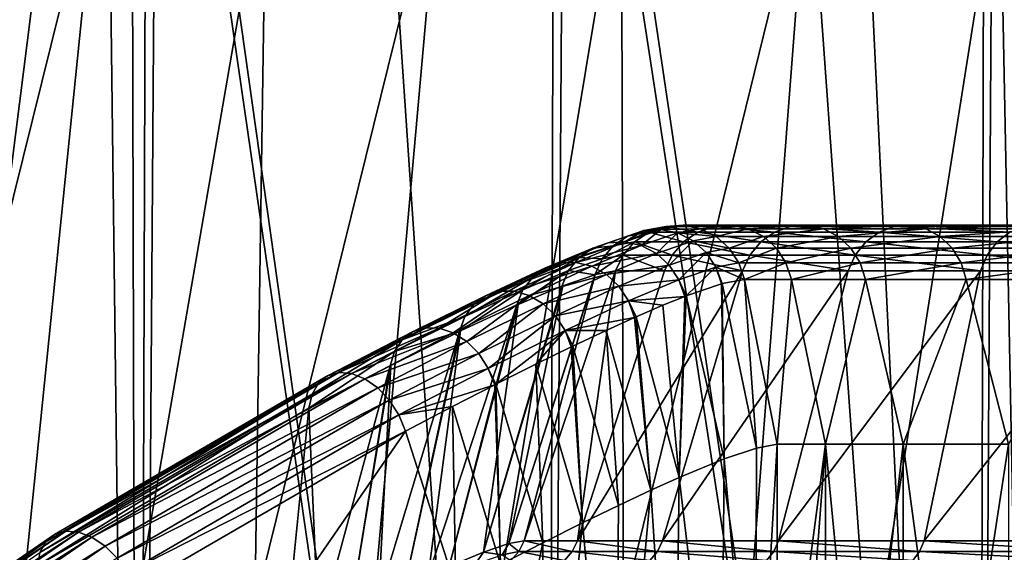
# Model space of a CAD drawing. Header units: metres. Extents: x -24 to 24, y -69 to 184.
# Tile 681 of 896: x -14.78 to -10.4, y 155.1 to 157.47. Entities that reach past the tile are written whole.
import ezdxf

# ---------------------------------------------------------------- set-up
doc = ezdxf.new("R2010")
doc.units = ezdxf.units.M
for name, color, linetype in [('4035', 7, 'CONTINUOUS'), ('4050', 7, 'CONTINUOUS'), ('618', 7, 'CONTINUOUS'), ('624', 7, 'CONTINUOUS'), ('707', 7, 'CONTINUOUS'), ('708', 7, 'CONTINUOUS'), ('709', 7, 'CONTINUOUS'), ('710', 7, 'CONTINUOUS'), ('711', 7, 'CONTINUOUS'), ('712', 7, 'CONTINUOUS'), ('713', 7, 'CONTINUOUS'), ('714', 7, 'CONTINUOUS'), ('715', 7, 'CONTINUOUS'), ('731', 7, 'CONTINUOUS'), ('732', 7, 'CONTINUOUS')]:
    doc.layers.add(name, color=color, linetype=linetype)

msp = doc.modelspace()

# ---------------------------------------------------------------- linework, layer by layer
at = {"layer": '4035'}
for points in [[(-10.446351, 160.247454, 21.884612), (-8.520839, 147.8, 22.703696), (-9.460425, 160.284832, 22.328521)], [(-11.118864, 160.219859, 21.550716), (-10.521681, 147.8, 21.848495), (-10.446351, 160.247454, 21.884612)], [(-10.521681, 147.8, 21.848495), (-8.520839, 147.8, 22.703696), (-10.446351, 160.247454, 21.884612)], [(-12.355109, 160.164807, 20.866571), (-10.521681, 147.8, 21.848495), (-11.411944, 160.207307, 21.396963)], [(-11.411944, 160.207307, 21.396963), (-10.521681, 147.8, 21.848495), (-11.118864, 160.219859, 21.550716)], [(-13.273612, 160.120414, 20.294672), (-12.437807, 147.8, 20.817383), (-12.355109, 160.164807, 20.866571)], [(-12.437807, 147.8, 20.817383), (-10.521681, 147.8, 21.848495), (-12.355109, 160.164807, 20.866571)], [(-14.166583, 160.074753, 19.681728), (-12.437807, 147.8, 20.817383), (-13.273612, 160.120414, 20.294672)], [(-16.091486, 160.06449, 18.141846), (-15.955014, 147.8, 18.261983), (-14.405901, 160.064489, 19.507242)], [(-14.253792, 147.8, -19.618662), (-15.955014, 147.8, -18.261983), (-15.914405, 160.06449, -18.297382)], [(-15.955014, 147.8, 18.261983), (-14.253792, 147.8, 19.618662), (-14.405901, 160.064489, 19.507242)], [(-14.21563, 160.06449, -19.646332), (-14.253792, 147.8, -19.618662), (-15.914405, 160.06449, -18.297382)], [(-14.405901, 160.064489, 19.507242), (-14.253792, 147.8, 19.618662), (-14.2852, 160.067073, 19.595805)], [(-14.2852, 160.067073, 19.595805), (-14.253792, 147.8, 19.618662), (-14.166583, 160.074753, 19.681728)], [(-14.253792, 147.8, 19.618662), (-12.437807, 147.8, 20.817383), (-14.166583, 160.074753, 19.681728)], [(-12.437807, 147.8, -20.817383), (-14.253792, 147.8, -19.618662), (-14.21563, 160.06449, -19.646332)], [(-12.403106, 160.06449, -20.838077), (-12.437807, 147.8, -20.817383), (-14.21563, 160.06449, -19.646332)], [(-10.521681, 147.8, -21.848495), (-12.437807, 147.8, -20.817383), (-12.403106, 160.06449, -20.838077)], [(-10.491335, 160.06449, -21.863083), (-10.521681, 147.8, -21.848495), (-12.403106, 160.06449, -20.838077)], [(-8.520839, 147.8, -22.703696), (-10.521681, 147.8, -21.848495), (-10.491335, 160.06449, -21.863083)], [(-8.495616, 160.06449, -22.713146), (-8.520839, 147.8, -22.703696), (-10.491335, 160.06449, -21.863083)]]:
    msp.add_3dface(points, dxfattribs=at)
at = {"layer": '4050'}
for points in [[(-17.021819, 147.74019, 16.274525), (-14.431558, 158.202198, 15.830665), (-15.494457, 147.74019, 17.734833)], [(-15.147274, 158.202198, 15.147274), (-14.431558, 158.202198, 15.830665), (-17.021819, 147.74019, 16.274525)], [(-13.842343, 147.74019, -19.05235), (-13.685044, 158.202198, -16.480273), (-15.494457, 147.74019, -17.734833)], [(-13.685044, 158.202198, -16.480273), (-14.431558, 158.202198, -15.830665), (-15.494457, 147.74019, -17.734833)], [(-14.431558, 158.202198, -15.830665), (-15.147274, 158.202198, -15.147274), (-15.494457, 147.74019, -17.734833)], [(-14.431558, 158.202198, 15.830665), (-13.685044, 158.202198, 16.480273), (-15.494457, 147.74019, 17.734833)], [(-15.494457, 147.74019, 17.734833), (-12.909326, 158.202198, 17.09471), (-13.842343, 147.74019, 19.05235)], [(-13.685044, 158.202198, 16.480273), (-12.909326, 158.202198, 17.09471), (-15.494457, 147.74019, 17.734833)], [(-12.078778, 147.74019, -20.216469), (-12.106059, 158.202198, -17.672667), (-13.842343, 147.74019, -19.05235)], [(-12.106059, 158.202198, -17.672667), (-12.909326, 158.202198, -17.09471), (-13.842343, 147.74019, -19.05235)], [(-12.909326, 158.202198, -17.09471), (-13.685044, 158.202198, -16.480273), (-13.842343, 147.74019, -19.05235)], [(-12.909326, 158.202198, 17.09471), (-12.106059, 158.202198, 17.672667), (-13.842343, 147.74019, 19.05235)], [(-13.842343, 147.74019, 19.05235), (-11.276956, 158.202198, 18.21291), (-12.078778, 147.74019, 20.216469)], [(-12.106059, 158.202198, 17.672667), (-11.276956, 158.202198, 18.21291), (-13.842343, 147.74019, 19.05235)], [(-11.276956, 158.202198, -18.21291), (-12.106059, 158.202198, -17.672667), (-12.078778, 147.74019, -20.216469)], [(-10.217962, 147.74019, -21.217817), (-10.423788, 158.202198, -18.714285), (-12.078778, 147.74019, -20.216469)], [(-10.423788, 158.202198, -18.714285), (-11.276956, 158.202198, -18.21291), (-12.078778, 147.74019, -20.216469)], [(-11.276956, 158.202198, 18.21291), (-10.423788, 158.202198, 18.714285), (-12.078778, 147.74019, 20.216469)], [(-12.078778, 147.74019, 20.216469), (-9.548375, 158.202198, 19.175723), (-10.217962, 147.74019, 21.217817)], [(-10.423788, 158.202198, 18.714285), (-9.548375, 158.202198, 19.175723), (-12.078778, 147.74019, 20.216469)], [(-9.548375, 158.202198, -19.175723), (-10.423788, 158.202198, -18.714285), (-10.217962, 147.74019, -21.217817)]]:
    msp.add_3dface(points, dxfattribs=at)
at = {"layer": '618'}
for points in [[(-11.414581, 153.94681, 1.399051), (-11.414581, 155.578302, 1.399051), (-11.199021, 155.578302, 2.613795)], [(-11.323122, 153.94681, 2.009204), (-11.414581, 153.94681, 1.399051), (-11.199021, 155.578302, 2.613795)], [(-11.19903, 153.94681, 2.613757), (-11.323122, 153.94681, 2.009204), (-11.199021, 155.578302, 2.613795)], [(-11.042773, 153.94681, 3.210479), (-11.19903, 153.94681, 2.613757), (-11.199021, 155.578302, 2.613795)], [(-10.854607, 155.578302, 3.798357), (-11.042773, 153.94681, 3.210479), (-11.199021, 155.578302, 2.613795)], [(-10.854632, 153.94681, 3.798284), (-11.042773, 153.94681, 3.210479), (-10.854607, 155.578302, 3.798357)], [(-10.635318, 153.94681, 4.37493), (-10.854632, 153.94681, 3.798284), (-10.854607, 155.578302, 3.798357)], [(-10.385311, 155.578302, 4.939162), (-10.635318, 153.94681, 4.37493), (-10.854607, 155.578302, 3.798357)], [(-10.385361, 153.94681, 4.939057), (-10.635318, 153.94681, 4.37493), (-10.385311, 155.578302, 4.939162)]]:
    msp.add_3dface(points, dxfattribs=at)
at = {"layer": '624'}
for points in [[(-11.505884, 155.561438, 0.881314), (-11.510706, 153.927876, 0.860652), (-11.649995, 155.513497, 0.379069)], [(-11.414581, 153.94681, 1.399051), (-11.510706, 153.927876, 0.860652), (-11.414581, 155.578302, 1.399051)], [(-11.414581, 155.578302, 1.399051), (-11.510706, 153.927876, 0.860652), (-11.505884, 155.561438, 0.881314)], [(-11.649995, 155.513497, 0.379069), (-11.664127, 153.871605, 0.338603), (-11.849647, 155.430508, -0.113766)], [(-11.510706, 153.927876, 0.860652), (-11.664127, 153.871605, 0.338603), (-11.649995, 155.513497, 0.379069)], [(-11.849647, 155.430508, -0.113766), (-11.872238, 153.778955, -0.161338), (-11.97511, 155.373633, -0.363209)], [(-11.664127, 153.871605, 0.338603), (-11.872238, 153.778955, -0.161338), (-11.849647, 155.430508, -0.113766)], [(-11.97511, 155.373633, -0.363209), (-12.134494, 153.649781, -0.637925), (-12.118941, 155.30617, -0.612813)], [(-11.872238, 153.778955, -0.161338), (-12.134494, 153.649781, -0.637925), (-11.97511, 155.373633, -0.363209)], [(-12.118941, 155.30617, -0.612813), (-12.134494, 153.649781, -0.637925), (-12.279675, 155.228231, -0.857679)], [(-12.279675, 155.228231, -0.857679), (-12.454553, 153.481323, -1.092817), (-12.455465, 155.140156, -1.093971)], [(-12.134494, 153.649781, -0.637925), (-12.454553, 153.481323, -1.092817), (-12.279675, 155.228231, -0.857679)], [(-12.455465, 155.140156, -1.093971), (-12.841908, 153.26685, -1.5282), (-12.644018, 155.043239, -1.318556)], [(-12.454553, 153.481323, -1.092817), (-12.841908, 153.26685, -1.5282), (-12.455465, 155.140156, -1.093971)]]:
    msp.add_3dface(points, dxfattribs=at)
at = {"layer": '707'}
for points in [[(-13.065337, 155.637114, -1.675185), (-14.015546, 154.256825, -2.701838), (-14.268071, 154.937722, -2.87792)], [(-12.841908, 154.939355, -1.5282), (-14.015546, 154.256825, -2.701838), (-13.065337, 155.637114, -1.675185)]]:
    msp.add_3dface(points, dxfattribs=at)
at = {"layer": '708'}
for points in [[(-13.411528, 155.882122, -1.45906), (-14.664217, 155.144503, -2.612759), (-13.452294, 155.849237, -1.400836)], [(-14.624875, 155.176559, -2.672407), (-14.664217, 155.144503, -2.612759), (-13.411528, 155.882122, -1.45906)], [(-13.36122, 155.896925, -1.517226), (-14.624875, 155.176559, -2.672407), (-13.411528, 155.882122, -1.45906)], [(-14.575208, 155.19099, -2.731215), (-14.624875, 155.176559, -2.672407), (-13.36122, 155.896925, -1.517226)], [(-13.304799, 155.892638, -1.571371), (-14.575208, 155.19099, -2.731215), (-13.36122, 155.896925, -1.517226)], [(-14.518602, 155.186811, -2.785174), (-14.575208, 155.19099, -2.731215), (-13.304799, 155.892638, -1.571371)], [(-13.246111, 155.869553, -1.617805), (-14.518602, 155.186811, -2.785174), (-13.304799, 155.892638, -1.571371)], [(-14.458913, 155.164307, -2.830608), (-14.518602, 155.186811, -2.785174), (-13.246111, 155.869553, -1.617805)], [(-13.189154, 155.829244, -1.653363), (-14.458913, 155.164307, -2.830608), (-13.246111, 155.869553, -1.617805)], [(-13.452294, 155.849237, -1.400836), (-14.690554, 155.097005, -2.556335), (-13.480741, 155.800512, -1.346522)], [(-14.664217, 155.144503, -2.612759), (-14.690554, 155.097005, -2.556335), (-13.452294, 155.849237, -1.400836)], [(-14.40021, 155.125013, -2.86442), (-14.458913, 155.164307, -2.830608), (-13.189154, 155.829244, -1.653363)], [(-13.13781, 155.774456, -1.675622), (-14.40021, 155.125013, -2.86442), (-13.189154, 155.829244, -1.653363)], [(-13.480741, 155.800512, -1.346522), (-14.70209, 155.037302, -2.50698), (-13.49493, 155.739266, -1.29982)], [(-14.690554, 155.097005, -2.556335), (-14.70209, 155.037302, -2.50698), (-13.480741, 155.800512, -1.346522)], [(-14.346494, 155.071605, -2.884306), (-14.40021, 155.125013, -2.86442), (-13.13781, 155.774456, -1.675622)], [(-13.095578, 155.708924, -1.683065), (-14.346494, 155.071605, -2.884306), (-13.13781, 155.774456, -1.675622)], [(-14.301423, 155.007724, -2.88891), (-14.346494, 155.071605, -2.884306), (-13.095578, 155.708924, -1.683065)], [(-13.065337, 155.637114, -1.675185), (-14.301423, 155.007724, -2.88891), (-13.095578, 155.708924, -1.683065)], [(-13.065337, 155.637114, -1.675185), (-14.268071, 154.937722, -2.87792), (-14.301423, 155.007724, -2.88891)], [(-14.624875, 155.176559, -2.672407), (-15.845248, 154.333173, -3.79379), (-14.664217, 155.144503, -2.612759)], [(-15.807294, 154.364276, -3.854827), (-15.845248, 154.333173, -3.79379), (-14.624875, 155.176559, -2.672407)], [(-14.575208, 155.19099, -2.731215), (-15.807294, 154.364276, -3.854827), (-14.624875, 155.176559, -2.672407)], [(-15.758253, 154.378277, -3.914259), (-15.807294, 154.364276, -3.854827), (-14.575208, 155.19099, -2.731215)], [(-14.518602, 155.186811, -2.785174), (-15.758253, 154.378277, -3.914259), (-14.575208, 155.19099, -2.731215)], [(-15.701465, 154.374223, -3.968037), (-15.758253, 154.378277, -3.914259), (-14.518602, 155.186811, -2.785174)], [(-14.458913, 155.164307, -2.830608), (-15.701465, 154.374223, -3.968037), (-14.518602, 155.186811, -2.785174)], [(-15.640802, 154.352389, -4.012497), (-15.701465, 154.374223, -3.968037), (-14.458913, 155.164307, -2.830608)], [(-14.40021, 155.125013, -2.86442), (-15.640802, 154.352389, -4.012497), (-14.458913, 155.164307, -2.830608)], [(-14.664217, 155.144503, -2.612759), (-15.869528, 154.287088, -3.735309), (-14.690554, 155.097005, -2.556335)], [(-15.845248, 154.333173, -3.79379), (-15.869528, 154.287088, -3.735309), (-14.664217, 155.144503, -2.612759)], [(-15.580398, 154.314263, -4.044607), (-15.640802, 154.352389, -4.012497), (-14.40021, 155.125013, -2.86442)], [(-14.346494, 155.071605, -2.884306), (-15.580398, 154.314263, -4.044607), (-14.40021, 155.125013, -2.86442)]]:
    msp.add_3dface(points, dxfattribs=at)
at = {"layer": '709'}
msp.add_3dface([(-13.49493, 155.739266, -1.29982), (-14.70209, 155.037302, -2.50698), (-13.602331, 154.670922, -0.625274)], dxfattribs=at)
at = {"layer": '710'}
for points in [[(-11.661238, 156.292218, 0.84454), (-11.649995, 155.513497, 0.379069), (-11.818803, 156.238032, 0.306209)], [(-11.658738, 156.292926, 0.855183), (-11.649995, 155.513497, 0.379069), (-11.661238, 156.292218, 0.84454)], [(-11.55892, 156.311272, 1.416742), (-11.505884, 155.561438, 0.881314), (-11.658738, 156.292926, 0.855183)], [(-11.505884, 155.561438, 0.881314), (-11.649995, 155.513497, 0.379069), (-11.658738, 156.292926, 0.855183)], [(-11.414581, 155.578302, 1.399051), (-11.505884, 155.561438, 0.881314), (-11.55892, 156.311272, 1.416742)], [(-11.824816, 156.235706, 0.289196), (-11.849647, 155.430508, -0.113766), (-11.921663, 156.196604, 0.037378)], [(-11.818803, 156.238032, 0.306209), (-11.849647, 155.430508, -0.113766), (-11.824816, 156.235706, 0.289196)], [(-11.649995, 155.513497, 0.379069), (-11.849647, 155.430508, -0.113766), (-11.818803, 156.238032, 0.306209)], [(-11.921663, 156.196604, 0.037378), (-11.849647, 155.430508, -0.113766), (-12.039989, 156.145609, -0.22735)], [(-12.047415, 156.142316, -0.242751), (-11.97511, 155.373633, -0.363209), (-12.173686, 156.085, -0.487255)], [(-12.039989, 156.145609, -0.22735), (-11.97511, 155.373633, -0.363209), (-12.047415, 156.142316, -0.242751)], [(-11.849647, 155.430508, -0.113766), (-11.97511, 155.373633, -0.363209), (-12.039989, 156.145609, -0.22735)], [(-12.173686, 156.085, -0.487255), (-12.118941, 155.30617, -0.612813), (-12.322438, 156.014812, -0.740943)], [(-11.97511, 155.373633, -0.363209), (-12.118941, 155.30617, -0.612813), (-12.173686, 156.085, -0.487255)], [(-12.328883, 156.011717, -0.751238), (-12.279675, 155.228231, -0.857679), (-12.485903, 155.935097, -0.987097)], [(-12.322438, 156.014812, -0.740943), (-12.279675, 155.228231, -0.857679), (-12.328883, 156.011717, -0.751238)], [(-12.118941, 155.30617, -0.612813), (-12.279675, 155.228231, -0.857679), (-12.322438, 156.014812, -0.740943)], [(-12.485903, 155.935097, -0.987097), (-12.455465, 155.140156, -1.093971), (-12.66416, 155.8457, -1.225203)], [(-12.279675, 155.228231, -0.857679), (-12.455465, 155.140156, -1.093971), (-12.485903, 155.935097, -0.987097)], [(-12.668924, 155.843279, -1.231196), (-12.644018, 155.043239, -1.318556), (-12.857282, 155.746438, -1.454784)], [(-12.66416, 155.8457, -1.225203), (-12.644018, 155.043239, -1.318556), (-12.668924, 155.843279, -1.231196)], [(-12.455465, 155.140156, -1.093971), (-12.644018, 155.043239, -1.318556), (-12.66416, 155.8457, -1.225203)], [(-12.841908, 154.939355, -1.5282), (-13.065337, 155.637114, -1.675185), (-12.857282, 155.746438, -1.454784)], [(-12.644018, 155.043239, -1.318556), (-12.841908, 154.939355, -1.5282), (-12.857282, 155.746438, -1.454784)]]:
    msp.add_3dface(points, dxfattribs=at)
at = {"layer": '711'}
for points in [[(-12.007188, 156.5289, 0.910237), (-12.164336, 156.474538, 0.37676), (-12.079095, 156.504087, 0.928874)], [(-12.090801, 156.47848, 0.350112), (-12.164336, 156.474538, 0.37676), (-12.007188, 156.5289, 0.910237)], [(-11.982986, 156.52181, 1.468719), (-12.142001, 156.460939, 0.946617), (-12.047632, 156.478178, 1.476642)], [(-12.079095, 156.504087, 0.928874), (-12.142001, 156.460939, 0.946617), (-11.982986, 156.52181, 1.468719)], [(-11.931179, 156.533686, 0.891976), (-12.090801, 156.47848, 0.350112), (-12.007188, 156.5289, 0.910237)], [(-12.017931, 156.462213, 0.326483), (-12.090801, 156.47848, 0.350112), (-11.931179, 156.533686, 0.891976)], [(-11.909328, 156.547079, 1.459691), (-12.079095, 156.504087, 0.928874), (-11.982986, 156.52181, 1.468719)], [(-12.007188, 156.5289, 0.910237), (-12.079095, 156.504087, 0.928874), (-11.909328, 156.547079, 1.459691)], [(-11.85625, 156.518119, 0.875335), (-12.017931, 156.462213, 0.326483), (-11.931179, 156.533686, 0.891976)], [(-11.950692, 156.426847, 0.307484), (-12.017931, 156.462213, 0.326483), (-11.85625, 156.518119, 0.875335)], [(-11.831686, 156.55226, 1.450175), (-12.007188, 156.5289, 0.910237), (-11.909328, 156.547079, 1.459691)], [(-11.931179, 156.533686, 0.891976), (-12.007188, 156.5289, 0.910237), (-11.831686, 156.55226, 1.450175)], [(-11.787505, 156.483261, 0.861449), (-11.950692, 156.426847, 0.307484), (-11.85625, 156.518119, 0.875335)], [(-11.755364, 156.536998, 1.44082), (-11.931179, 156.533686, 0.891976), (-11.831686, 156.55226, 1.450175)], [(-11.85625, 156.518119, 0.875335), (-11.931179, 156.533686, 0.891976), (-11.755364, 156.536998, 1.44082)], [(-11.685571, 156.502336, 1.432266), (-11.85625, 156.518119, 0.875335), (-11.755364, 156.536998, 1.44082)], [(-11.787505, 156.483261, 0.861449), (-11.85625, 156.518119, 0.875335), (-11.685571, 156.502336, 1.432266)], [(-12.164336, 156.474538, 0.37676), (-12.443958, 156.362348, -0.098088), (-12.233524, 156.450657, 0.404612)], [(-12.378403, 156.384716, -0.134634), (-12.443958, 156.362348, -0.098088), (-12.164336, 156.474538, 0.37676)], [(-12.090801, 156.47848, 0.350112), (-12.378403, 156.384716, -0.134634), (-12.164336, 156.474538, 0.37676)], [(-12.308169, 156.387282, -0.169187), (-12.378403, 156.384716, -0.134634), (-12.090801, 156.47848, 0.350112)], [(-12.017931, 156.462213, 0.326483), (-12.308169, 156.387282, -0.169187), (-12.090801, 156.47848, 0.350112)], [(-12.079095, 156.504087, 0.928874), (-12.233524, 156.450657, 0.404612), (-12.142001, 156.460939, 0.946617)], [(-12.164336, 156.474538, 0.37676), (-12.233524, 156.450657, 0.404612), (-12.079095, 156.504087, 0.928874)], [(-12.047632, 156.478178, 1.476642), (-12.191618, 156.402395, 0.962256), (-12.09885, 156.419163, 1.48292)], [(-12.142001, 156.460939, 0.946617), (-12.191618, 156.402395, 0.962256), (-12.047632, 156.478178, 1.476642)], [(-11.893666, 156.374791, 0.29441), (-11.950692, 156.426847, 0.307484), (-11.787505, 156.483261, 0.861449)], [(-11.72963, 156.431486, 0.851262), (-11.893666, 156.374791, 0.29441), (-11.787505, 156.483261, 0.861449)], [(-11.627075, 156.450642, 1.425096), (-11.787505, 156.483261, 0.861449), (-11.685571, 156.502336, 1.432266)], [(-11.72963, 156.431486, 0.851262), (-11.787505, 156.483261, 0.861449), (-11.627075, 156.450642, 1.425096)], [(-12.233524, 156.450657, 0.404612), (-12.500367, 156.321702, -0.062043), (-12.29365, 156.408463, 0.431769)], [(-12.443958, 156.362348, -0.098088), (-12.500367, 156.321702, -0.062043), (-12.233524, 156.450657, 0.404612)], [(-12.238043, 156.369872, -0.199395), (-12.308169, 156.387282, -0.169187), (-12.017931, 156.462213, 0.326483)], [(-12.142001, 156.460939, 0.946617), (-12.29365, 156.408463, 0.431769), (-12.191618, 156.402395, 0.962256)], [(-12.233524, 156.450657, 0.404612), (-12.29365, 156.408463, 0.431769), (-12.142001, 156.460939, 0.946617)], [(-11.950692, 156.426847, 0.307484), (-12.238043, 156.369872, -0.199395), (-12.017931, 156.462213, 0.326483)], [(-12.172803, 156.333671, -0.223199), (-12.238043, 156.369872, -0.199395), (-11.950692, 156.426847, 0.307484)], [(-11.893666, 156.374791, 0.29441), (-12.172803, 156.333671, -0.223199), (-11.950692, 156.426847, 0.307484)], [(-11.850739, 156.309594, 0.288151), (-11.893666, 156.374791, 0.29441), (-11.72963, 156.431486, 0.851262)], [(-11.686568, 156.366324, 0.845471), (-11.850739, 156.309594, 0.288151), (-11.72963, 156.431486, 0.851262)], [(-11.583869, 156.385444, 1.4198), (-11.72963, 156.431486, 0.851262), (-11.627075, 156.450642, 1.425096)], [(-11.686568, 156.366324, 0.845471), (-11.72963, 156.431486, 0.851262), (-11.583869, 156.385444, 1.4198)], [(-12.378403, 156.384716, -0.134634), (-12.710664, 156.23864, -0.579927), (-12.443958, 156.362348, -0.098088)], [(-12.649528, 156.258951, -0.624462), (-12.710664, 156.23864, -0.579927), (-12.378403, 156.384716, -0.134634)], [(-12.308169, 156.387282, -0.169187), (-12.649528, 156.258951, -0.624462), (-12.378403, 156.384716, -0.134634)], [(-12.583306, 156.259647, -0.666268), (-12.649528, 156.258951, -0.624462), (-12.308169, 156.387282, -0.169187)], [(-12.238043, 156.369872, -0.199395), (-12.583306, 156.259647, -0.666268), (-12.308169, 156.387282, -0.169187)], [(-12.29365, 156.408463, 0.431769), (-12.543785, 156.265548, -0.028953), (-12.340617, 156.350833, 0.456381)], [(-12.500367, 156.321702, -0.062043), (-12.543785, 156.265548, -0.028953), (-12.29365, 156.408463, 0.431769)], [(-12.29365, 156.408463, 0.431769), (-12.340617, 156.350833, 0.456381), (-12.191618, 156.402395, 0.962256)], [(-12.191618, 156.402395, 0.962256), (-12.340617, 156.350833, 0.456381), (-12.224544, 156.332449, 0.974788)], [(-12.09885, 156.419163, 1.48292), (-12.224544, 156.332449, 0.974788), (-12.222399, 156.333055, 0.983917)], [(-12.191618, 156.402395, 0.962256), (-12.224544, 156.332449, 0.974788), (-12.09885, 156.419163, 1.48292)], [(-12.13292, 156.349464, 1.487096), (-12.09885, 156.419163, 1.48292), (-12.222399, 156.333055, 0.983917)], [(-11.55892, 156.311272, 1.416742), (-11.686568, 156.366324, 0.845471), (-11.583869, 156.385444, 1.4198)], [(-12.443958, 156.362348, -0.098088), (-12.76255, 156.2001, -0.5357), (-12.500367, 156.321702, -0.062043)], [(-12.710664, 156.23864, -0.579927), (-12.76255, 156.2001, -0.5357), (-12.443958, 156.362348, -0.098088)], [(-12.516513, 156.240682, -0.702498), (-12.583306, 156.259647, -0.666268), (-12.238043, 156.369872, -0.199395)], [(-12.340617, 156.350833, 0.456381), (-12.571251, 156.197715, -0.001067), (-12.56528, 156.200362, 0.01131)], [(-12.543785, 156.265548, -0.028953), (-12.571251, 156.197715, -0.001067), (-12.340617, 156.350833, 0.456381)], [(-12.371194, 156.281711, 0.476878), (-12.340617, 156.350833, 0.456381), (-12.56528, 156.200362, 0.01131)], [(-12.172803, 156.333671, -0.223199), (-12.516513, 156.240682, -0.702498), (-12.238043, 156.369872, -0.199395)], [(-12.340617, 156.350833, 0.456381), (-12.371194, 156.281711, 0.476878), (-12.224544, 156.332449, 0.974788)], [(-12.116896, 156.281146, -0.238975), (-12.172803, 156.333671, -0.223199), (-11.893666, 156.374791, 0.29441)], [(-11.850739, 156.309594, 0.288151), (-12.116896, 156.281146, -0.238975), (-11.893666, 156.374791, 0.29441)], [(-11.818803, 156.238032, 0.306209), (-11.850739, 156.309594, 0.288151), (-11.686568, 156.366324, 0.845471)], [(-11.661238, 156.292218, 0.84454), (-11.818803, 156.238032, 0.306209), (-11.686568, 156.366324, 0.845471)], [(-11.658738, 156.292926, 0.855183), (-11.661238, 156.292218, 0.84454), (-11.686568, 156.366324, 0.845471)], [(-11.55892, 156.311272, 1.416742), (-11.658738, 156.292926, 0.855183), (-11.686568, 156.366324, 0.845471)], [(-12.500367, 156.321702, -0.062043), (-12.801649, 156.145956, -0.494793), (-12.543785, 156.265548, -0.028953)], [(-12.76255, 156.2001, -0.5357), (-12.801649, 156.145956, -0.494793), (-12.500367, 156.321702, -0.062043)], [(-12.4537, 156.203348, -0.730682), (-12.516513, 156.240682, -0.702498), (-12.172803, 156.333671, -0.223199)], [(-12.116896, 156.281146, -0.238975), (-12.4537, 156.203348, -0.730682), (-12.172803, 156.333671, -0.223199)], [(-12.224544, 156.332449, 0.974788), (-12.371194, 156.281711, 0.476878), (-12.366056, 156.283702, 0.491411)], [(-12.074131, 156.215878, -0.24565), (-12.116896, 156.281146, -0.238975), (-11.850739, 156.309594, 0.288151)], [(-11.824816, 156.235706, 0.289196), (-12.074131, 156.215878, -0.24565), (-11.850739, 156.309594, 0.288151)], [(-11.818803, 156.238032, 0.306209), (-11.824816, 156.235706, 0.289196), (-11.850739, 156.309594, 0.288151)], [(-12.649528, 156.258951, -0.624462), (-12.977759, 156.096349, -1.087777), (-12.710664, 156.23864, -0.579927)], [(-12.91618, 156.094745, -1.136136), (-12.977759, 156.096349, -1.087777), (-12.649528, 156.258951, -0.624462)], [(-12.583306, 156.259647, -0.666268), (-12.91618, 156.094745, -1.136136), (-12.649528, 156.258951, -0.624462)], [(-12.853232, 156.073875, -1.177792), (-12.91618, 156.094745, -1.136136), (-12.583306, 156.259647, -0.666268)], [(-12.516513, 156.240682, -0.702498), (-12.853232, 156.073875, -1.177792), (-12.583306, 156.259647, -0.666268)], [(-12.543785, 156.265548, -0.028953), (-12.825302, 156.079892, -0.460013), (-12.82066, 156.082121, -0.4526)], [(-12.801649, 156.145956, -0.494793), (-12.825302, 156.079892, -0.460013), (-12.543785, 156.265548, -0.028953)], [(-12.571251, 156.197715, -0.001067), (-12.543785, 156.265548, -0.028953), (-12.82066, 156.082121, -0.4526)], [(-12.399148, 156.150189, -0.748899), (-12.4537, 156.203348, -0.730682), (-12.116896, 156.281146, -0.238975)], [(-12.074131, 156.215878, -0.24565), (-12.399148, 156.150189, -0.748899), (-12.116896, 156.281146, -0.238975)], [(-12.710664, 156.23864, -0.579927), (-13.033775, 156.078579, -1.036011), (-12.76255, 156.2001, -0.5357)], [(-12.977759, 156.096349, -1.087777), (-13.033775, 156.078579, -1.036011), (-12.710664, 156.23864, -0.579927)], [(-12.793206, 156.035162, -1.209906), (-12.853232, 156.073875, -1.177792), (-12.516513, 156.240682, -0.702498)], [(-12.4537, 156.203348, -0.730682), (-12.793206, 156.035162, -1.209906), (-12.516513, 156.240682, -0.702498)], [(-12.356573, 156.084828, -0.755908), (-12.399148, 156.150189, -0.748899), (-12.074131, 156.215878, -0.24565)], [(-12.047415, 156.142316, -0.242751), (-12.356573, 156.084828, -0.755908), (-12.074131, 156.215878, -0.24565)], [(-11.824816, 156.235706, 0.289196), (-11.921663, 156.196604, 0.037378), (-12.074131, 156.215878, -0.24565)], [(-12.039989, 156.145609, -0.22735), (-12.047415, 156.142316, -0.242751), (-12.074131, 156.215878, -0.24565)], [(-11.921663, 156.196604, 0.037378), (-12.039989, 156.145609, -0.22735), (-12.074131, 156.215878, -0.24565)], [(-12.76255, 156.2001, -0.5357), (-13.080408, 156.042645, -0.984366), (-12.801649, 156.145956, -0.494793)], [(-13.033775, 156.078579, -1.036011), (-13.080408, 156.042645, -0.984366), (-12.76255, 156.2001, -0.5357)], [(-12.740193, 155.981243, -1.23029), (-12.793206, 156.035162, -1.209906), (-12.4537, 156.203348, -0.730682)], [(-12.399148, 156.150189, -0.748899), (-12.740193, 155.981243, -1.23029), (-12.4537, 156.203348, -0.730682)], [(-12.801649, 156.145956, -0.494793), (-13.114482, 155.990996, -0.936361), (-12.825302, 156.079892, -0.460013)], [(-13.080408, 156.042645, -0.984366), (-13.114482, 155.990996, -0.936361), (-12.801649, 156.145956, -0.494793)], [(-12.697805, 155.915795, -1.237555), (-12.740193, 155.981243, -1.23029), (-12.399148, 156.150189, -0.748899)], [(-12.356573, 156.084828, -0.755908), (-12.697805, 155.915795, -1.237555), (-12.399148, 156.150189, -0.748899)], [(-12.047415, 156.142316, -0.242751), (-12.173686, 156.085, -0.487255), (-12.356573, 156.084828, -0.755908)], [(-13.033775, 156.078579, -1.036011), (-13.452294, 155.849237, -1.400836), (-13.080408, 156.042645, -0.984366)], [(-13.411528, 155.882122, -1.45906), (-13.452294, 155.849237, -1.400836), (-13.033775, 156.078579, -1.036011)], [(-12.977759, 156.096349, -1.087777), (-13.411528, 155.882122, -1.45906), (-13.033775, 156.078579, -1.036011)], [(-13.36122, 155.896925, -1.517226), (-13.411528, 155.882122, -1.45906), (-12.977759, 156.096349, -1.087777)], [(-12.91618, 156.094745, -1.136136), (-13.36122, 155.896925, -1.517226), (-12.977759, 156.096349, -1.087777)], [(-13.304799, 155.892638, -1.571371), (-13.36122, 155.896925, -1.517226), (-12.91618, 156.094745, -1.136136)], [(-12.853232, 156.073875, -1.177792), (-13.304799, 155.892638, -1.571371), (-12.91618, 156.094745, -1.136136)], [(-13.246111, 155.869553, -1.617805), (-13.304799, 155.892638, -1.571371), (-12.853232, 156.073875, -1.177792)], [(-12.793206, 156.035162, -1.209906), (-13.246111, 155.869553, -1.617805), (-12.853232, 156.073875, -1.177792)], [(-12.825302, 156.079892, -0.460013), (-13.133662, 155.92716, -0.895248), (-13.130115, 155.928962, -0.890787)], [(-13.114482, 155.990996, -0.936361), (-13.133662, 155.92716, -0.895248), (-12.825302, 156.079892, -0.460013)], [(-12.66416, 155.8457, -1.225203), (-12.697805, 155.915795, -1.237555), (-12.356573, 156.084828, -0.755908)], [(-12.485903, 155.935097, -0.987097), (-12.66416, 155.8457, -1.225203), (-12.356573, 156.084828, -0.755908)], [(-12.328883, 156.011717, -0.751238), (-12.485903, 155.935097, -0.987097), (-12.356573, 156.084828, -0.755908)], [(-12.173686, 156.085, -0.487255), (-12.322438, 156.014812, -0.740943), (-12.356573, 156.084828, -0.755908)], [(-12.322438, 156.014812, -0.740943), (-12.328883, 156.011717, -0.751238), (-12.356573, 156.084828, -0.755908)], [(-13.080408, 156.042645, -0.984366), (-13.480741, 155.800512, -1.346522), (-13.114482, 155.990996, -0.936361)], [(-13.452294, 155.849237, -1.400836), (-13.480741, 155.800512, -1.346522), (-13.080408, 156.042645, -0.984366)], [(-13.189154, 155.829244, -1.653363), (-13.246111, 155.869553, -1.617805), (-12.793206, 156.035162, -1.209906)], [(-12.740193, 155.981243, -1.23029), (-13.189154, 155.829244, -1.653363), (-12.793206, 156.035162, -1.209906)], [(-13.114482, 155.990996, -0.936361), (-13.49493, 155.739266, -1.29982), (-13.133662, 155.92716, -0.895248)], [(-13.480741, 155.800512, -1.346522), (-13.49493, 155.739266, -1.29982), (-13.114482, 155.990996, -0.936361)], [(-13.13781, 155.774456, -1.675622), (-13.189154, 155.829244, -1.653363), (-12.740193, 155.981243, -1.23029)], [(-12.697805, 155.915795, -1.237555), (-13.13781, 155.774456, -1.675622), (-12.740193, 155.981243, -1.23029)], [(-13.095578, 155.708924, -1.683065), (-13.13781, 155.774456, -1.675622), (-12.697805, 155.915795, -1.237555)], [(-12.668924, 155.843279, -1.231196), (-13.095578, 155.708924, -1.683065), (-12.697805, 155.915795, -1.237555)], [(-12.66416, 155.8457, -1.225203), (-12.668924, 155.843279, -1.231196), (-12.697805, 155.915795, -1.237555)], [(-13.095578, 155.708924, -1.683065), (-12.668924, 155.843279, -1.231196), (-12.857282, 155.746438, -1.454784)], [(-13.065337, 155.637114, -1.675185), (-13.095578, 155.708924, -1.683065), (-12.857282, 155.746438, -1.454784)]]:
    msp.add_3dface(points, dxfattribs=at)
at = {"layer": '712'}
for points in [[(-12.13292, 156.349464, 1.487096), (-12.222399, 156.333055, 0.983917), (-12.538089, 155.1489, 1.536756)], [(-12.538089, 155.1489, 1.536756), (-12.222399, 156.333055, 0.983917), (-12.60693, 155.136158, 1.151046)], [(-12.222399, 156.333055, 0.983917), (-12.224544, 156.332449, 0.974788), (-12.60693, 155.136158, 1.151046)], [(-12.224544, 156.332449, 0.974788), (-12.366056, 156.283702, 0.491411), (-12.60693, 155.136158, 1.151046)], [(-12.60693, 155.136158, 1.151046), (-12.366056, 156.283702, 0.491411), (-12.718426, 155.097798, 0.769708)], [(-12.366056, 156.283702, 0.491411), (-12.371194, 156.281711, 0.476878), (-12.718426, 155.097798, 0.769708)], [(-12.371194, 156.281711, 0.476878), (-12.56528, 156.200362, 0.01131), (-12.718426, 155.097798, 0.769708)], [(-12.871279, 155.033823, 0.402288), (-12.571251, 156.197715, -0.001067), (-12.964918, 154.991336, 0.220947)], [(-12.571251, 156.197715, -0.001067), (-12.82066, 156.082121, -0.4526), (-12.964918, 154.991336, 0.220947)], [(-12.718426, 155.097798, 0.769708), (-12.56528, 156.200362, 0.01131), (-12.871279, 155.033823, 0.402288)], [(-12.56528, 156.200362, 0.01131), (-12.571251, 156.197715, -0.001067), (-12.871279, 155.033823, 0.402288)], [(-13.069899, 154.941758, 0.042565), (-12.825302, 156.079892, -0.460013), (-13.185974, 154.885117, -0.131711)], [(-12.825302, 156.079892, -0.460013), (-13.130115, 155.928962, -0.890787), (-13.185974, 154.885117, -0.131711)], [(-12.964918, 154.991336, 0.220947), (-12.82066, 156.082121, -0.4526), (-13.069899, 154.941758, 0.042565)], [(-12.82066, 156.082121, -0.4526), (-12.825302, 156.079892, -0.460013), (-13.069899, 154.941758, 0.042565)], [(-13.133662, 155.92716, -0.895248), (-13.49493, 155.739266, -1.29982), (-13.452142, 154.749848, -0.466264)], [(-13.313361, 154.821201, -0.301512), (-13.133662, 155.92716, -0.895248), (-13.452142, 154.749848, -0.466264)], [(-13.185974, 154.885117, -0.131711), (-13.130115, 155.928962, -0.890787), (-13.313361, 154.821201, -0.301512)], [(-13.130115, 155.928962, -0.890787), (-13.133662, 155.92716, -0.895248), (-13.313361, 154.821201, -0.301512)], [(-13.49493, 155.739266, -1.29982), (-13.602331, 154.670922, -0.625274), (-13.452142, 154.749848, -0.466264)]]:
    msp.add_3dface(points, dxfattribs=at)
at = {"layer": '713'}
for points in [[(-11.414581, 155.578302, 1.399051), (-11.55892, 156.311272, 1.416742), (-11.350717, 156.311253, 2.60325)], [(-11.199021, 155.578302, 2.613795), (-11.414581, 155.578302, 1.399051), (-11.350717, 156.311253, 2.60325)], [(-11.02107, 156.311267, 3.761885), (-11.199021, 155.578302, 2.613795), (-11.350717, 156.311253, 2.60325)], [(-10.854607, 155.578302, 3.798357), (-11.199021, 155.578302, 2.613795), (-11.02107, 156.311267, 3.761885)], [(-10.573482, 156.311258, 4.880287), (-10.854607, 155.578302, 3.798357), (-11.02107, 156.311267, 3.761885)], [(-10.385311, 155.578302, 4.939162), (-10.854607, 155.578302, 3.798357), (-10.573482, 156.311258, 4.880287)], [(-10.012741, 156.311258, 5.94649), (-10.385311, 155.578302, 4.939162), (-10.573482, 156.311258, 4.880287)]]:
    msp.add_3dface(points, dxfattribs=at)
at = {"layer": '714'}
for points in [[(-11.982986, 156.52181, 1.468719), (-12.047632, 156.478178, 1.476642), (-11.83053, 156.478174, 2.71329)], [(-11.909328, 156.547079, 1.459691), (-11.982986, 156.52181, 1.468719), (-11.767049, 156.521805, 2.698731)], [(-11.767049, 156.521805, 2.698731), (-11.982986, 156.52181, 1.468719), (-11.83053, 156.478174, 2.71329)], [(-11.831686, 156.55226, 1.450175), (-11.909328, 156.547079, 1.459691), (-11.694718, 156.547074, 2.682143)], [(-11.694718, 156.547074, 2.682143), (-11.909328, 156.547079, 1.459691), (-11.767049, 156.521805, 2.698731)], [(-11.618476, 156.552255, 2.664657), (-11.831686, 156.55226, 1.450175), (-11.694718, 156.547074, 2.682143)], [(-11.755364, 156.536998, 1.44082), (-11.831686, 156.55226, 1.450175), (-11.618476, 156.552255, 2.664657)], [(-11.487015, 156.478177, 3.920941), (-11.767049, 156.521805, 2.698731), (-11.83053, 156.478174, 2.71329)], [(-11.425377, 156.521809, 3.899902), (-11.694718, 156.547074, 2.682143), (-11.767049, 156.521805, 2.698731)], [(-11.425377, 156.521809, 3.899902), (-11.767049, 156.521805, 2.698731), (-11.487015, 156.478177, 3.920941)], [(-11.543529, 156.536994, 2.647468), (-11.755364, 156.536998, 1.44082), (-11.618476, 156.552255, 2.664657)], [(-11.685571, 156.502336, 1.432266), (-11.755364, 156.536998, 1.44082), (-11.543529, 156.536994, 2.647468)], [(-11.355147, 156.547078, 3.875929), (-11.618476, 156.552255, 2.664657), (-11.694718, 156.547074, 2.682143)], [(-11.355147, 156.547078, 3.875929), (-11.694718, 156.547074, 2.682143), (-11.425377, 156.521809, 3.899902)], [(-11.474994, 156.502333, 2.63175), (-11.685571, 156.502336, 1.432266), (-11.543529, 156.536994, 2.647468)], [(-11.281118, 156.552258, 3.850661), (-11.618476, 156.552255, 2.664657), (-11.355147, 156.547078, 3.875929)], [(-11.281118, 156.552258, 3.850661), (-11.543529, 156.536994, 2.647468), (-11.618476, 156.552255, 2.664657)], [(-11.208347, 156.536997, 3.825821), (-11.543529, 156.536994, 2.647468), (-11.281118, 156.552258, 3.850661)], [(-11.208347, 156.536997, 3.825821), (-11.474994, 156.502333, 2.63175), (-11.543529, 156.536994, 2.647468)], [(-11.020474, 156.478175, 5.086578), (-11.425377, 156.521809, 3.899902), (-11.487015, 156.478177, 3.920941)], [(-11.141802, 156.502335, 3.803107), (-11.474994, 156.502333, 2.63175), (-11.208347, 156.536997, 3.825821)], [(-10.96134, 156.521807, 5.059284), (-11.355147, 156.547078, 3.875929), (-11.425377, 156.521809, 3.899902)], [(-10.96134, 156.521807, 5.059284), (-11.425377, 156.521809, 3.899902), (-11.020474, 156.478175, 5.086578)], [(-10.893962, 156.547075, 5.028185), (-11.281118, 156.552258, 3.850661), (-11.355147, 156.547078, 3.875929)], [(-10.893962, 156.547075, 5.028185), (-11.355147, 156.547078, 3.875929), (-10.96134, 156.521807, 5.059284)], [(-10.82294, 156.552256, 4.995404), (-11.281118, 156.552258, 3.850661), (-10.893962, 156.547075, 5.028185)], [(-10.82294, 156.552256, 4.995404), (-11.208347, 156.536997, 3.825821), (-11.281118, 156.552258, 3.850661)], [(-10.753125, 156.536995, 4.96318), (-11.208347, 156.536997, 3.825821), (-10.82294, 156.552256, 4.995404)], [(-10.753125, 156.536995, 4.96318), (-11.141802, 156.502335, 3.803107), (-11.208347, 156.536997, 3.825821)], [(-10.689283, 156.502334, 4.933714), (-11.141802, 156.502335, 3.803107), (-10.753125, 156.536995, 4.96318)], [(-10.436042, 156.478175, 6.197835), (-10.96134, 156.521807, 5.059284), (-11.020474, 156.478175, 5.086578)], [(-10.380044, 156.521806, 6.164578), (-10.893962, 156.547075, 5.028185), (-10.96134, 156.521807, 5.059284)], [(-10.380044, 156.521806, 6.164578), (-10.96134, 156.521807, 5.059284), (-10.436042, 156.478175, 6.197835)], [(-10.316239, 156.547075, 6.126685), (-10.82294, 156.552256, 4.995404), (-10.893962, 156.547075, 5.028185)], [(-10.316239, 156.547075, 6.126685), (-10.893962, 156.547075, 5.028185), (-10.380044, 156.521806, 6.164578)], [(-10.248984, 156.552256, 6.086743), (-10.82294, 156.552256, 4.995404), (-10.316239, 156.547075, 6.126685)], [(-10.248984, 156.552256, 6.086743), (-10.753125, 156.536995, 4.96318), (-10.82294, 156.552256, 4.995404)], [(-10.18287, 156.536995, 6.047479), (-10.753125, 156.536995, 4.96318), (-10.248984, 156.552256, 6.086743)], [(-10.18287, 156.536995, 6.047479), (-10.689283, 156.502334, 4.933714), (-10.753125, 156.536995, 4.96318)], [(-10.122414, 156.502334, 6.011575), (-10.689283, 156.502334, 4.933714), (-10.18287, 156.536995, 6.047479)], [(-9.739994, 156.478177, 7.242776), (-10.380044, 156.521806, 6.164578), (-10.436042, 156.478175, 6.197835)], [(-12.047632, 156.478178, 1.476642), (-12.09885, 156.419163, 1.48292), (-11.880826, 156.419159, 2.724826)], [(-11.83053, 156.478174, 2.71329), (-12.047632, 156.478178, 1.476642), (-11.880826, 156.419159, 2.724826)], [(-11.53585, 156.419162, 3.93761), (-11.83053, 156.478174, 2.71329), (-11.880826, 156.419159, 2.724826)], [(-11.487015, 156.478177, 3.920941), (-11.83053, 156.478174, 2.71329), (-11.53585, 156.419162, 3.93761)], [(-11.627075, 156.450642, 1.425096), (-11.685571, 156.502336, 1.432266), (-11.474994, 156.502333, 2.63175)], [(-11.417552, 156.450639, 2.618575), (-11.627075, 156.450642, 1.425096), (-11.474994, 156.502333, 2.63175)], [(-11.067326, 156.41916, 5.108202), (-11.487015, 156.478177, 3.920941), (-11.53585, 156.419162, 3.93761)], [(-11.020474, 156.478175, 5.086578), (-11.487015, 156.478177, 3.920941), (-11.067326, 156.41916, 5.108202)], [(-11.141802, 156.502335, 3.803107), (-11.417552, 156.450639, 2.618575), (-11.474994, 156.502333, 2.63175)], [(-11.086028, 156.450641, 3.784069), (-11.417552, 156.450639, 2.618575), (-11.141802, 156.502335, 3.803107)], [(-10.689283, 156.502334, 4.933714), (-11.086028, 156.450641, 3.784069), (-11.141802, 156.502335, 3.803107)], [(-10.635774, 156.45064, 4.909016), (-11.086028, 156.450641, 3.784069), (-10.689283, 156.502334, 4.933714)], [(-10.48041, 156.41916, 6.224184), (-11.020474, 156.478175, 5.086578), (-11.067326, 156.41916, 5.108202)], [(-10.436042, 156.478175, 6.197835), (-11.020474, 156.478175, 5.086578), (-10.48041, 156.41916, 6.224184)], [(-10.122414, 156.502334, 6.011575), (-10.635774, 156.45064, 4.909016), (-10.689283, 156.502334, 4.933714)], [(-10.071743, 156.45064, 5.981482), (-10.635774, 156.45064, 4.909016), (-10.122414, 156.502334, 6.011575)], [(-9.781402, 156.419162, 7.273567), (-10.436042, 156.478175, 6.197835), (-10.48041, 156.41916, 6.224184)], [(-9.739994, 156.478177, 7.242776), (-10.436042, 156.478175, 6.197835), (-9.781402, 156.419162, 7.273567)], [(-11.583869, 156.385444, 1.4198), (-11.627075, 156.450642, 1.425096), (-11.417552, 156.450639, 2.618575)], [(-11.375125, 156.385442, 2.608845), (-11.583869, 156.385444, 1.4198), (-11.417552, 156.450639, 2.618575)], [(-11.086028, 156.450641, 3.784069), (-11.375125, 156.385442, 2.608845), (-11.417552, 156.450639, 2.618575)], [(-11.044833, 156.385443, 3.770008), (-11.375125, 156.385442, 2.608845), (-11.086028, 156.450641, 3.784069)], [(-10.635774, 156.45064, 4.909016), (-11.044833, 156.385443, 3.770008), (-11.086028, 156.450641, 3.784069)], [(-10.596251, 156.385443, 4.890774), (-11.044833, 156.385443, 3.770008), (-10.635774, 156.45064, 4.909016)], [(-10.071743, 156.45064, 5.981482), (-10.596251, 156.385443, 4.890774), (-10.635774, 156.45064, 4.909016)], [(-10.034316, 156.385442, 5.959255), (-10.596251, 156.385443, 4.890774), (-10.071743, 156.45064, 5.981482)], [(-12.09885, 156.419163, 1.48292), (-12.13292, 156.349464, 1.487096), (-11.914391, 156.349493, 2.732443)], [(-11.880826, 156.419159, 2.724826), (-12.09885, 156.419163, 1.48292), (-11.914391, 156.349493, 2.732443)], [(-11.568412, 156.349471, 3.94854), (-11.880826, 156.419159, 2.724826), (-11.914391, 156.349493, 2.732443)], [(-11.53585, 156.419162, 3.93761), (-11.880826, 156.419159, 2.724826), (-11.568412, 156.349471, 3.94854)], [(-11.55892, 156.311272, 1.416742), (-11.583869, 156.385444, 1.4198), (-11.375125, 156.385442, 2.608845)], [(-11.098623, 156.349484, 5.122459), (-11.53585, 156.419162, 3.93761), (-11.568412, 156.349471, 3.94854)], [(-11.350717, 156.311253, 2.60325), (-11.55892, 156.311272, 1.416742), (-11.375125, 156.385442, 2.608845)], [(-11.067326, 156.41916, 5.108202), (-11.53585, 156.419162, 3.93761), (-11.098623, 156.349484, 5.122459)], [(-11.044833, 156.385443, 3.770008), (-11.350717, 156.311253, 2.60325), (-11.375125, 156.385442, 2.608845)], [(-11.02107, 156.311267, 3.761885), (-11.350717, 156.311253, 2.60325), (-11.044833, 156.385443, 3.770008)], [(-10.510056, 156.349484, 6.241614), (-11.067326, 156.41916, 5.108202), (-11.098623, 156.349484, 5.122459)], [(-10.48041, 156.41916, 6.224184), (-11.067326, 156.41916, 5.108202), (-10.510056, 156.349484, 6.241614)], [(-10.596251, 156.385443, 4.890774), (-11.02107, 156.311267, 3.761885), (-11.044833, 156.385443, 3.770008)], [(-10.573482, 156.311258, 4.880287), (-11.02107, 156.311267, 3.761885), (-10.596251, 156.385443, 4.890774)], [(-10.034316, 156.385442, 5.959255), (-10.573482, 156.311258, 4.880287), (-10.596251, 156.385443, 4.890774)], [(-10.012741, 156.311258, 5.94649), (-10.573482, 156.311258, 4.880287), (-10.034316, 156.385442, 5.959255)], [(-9.809044, 156.349471, 7.293955), (-10.48041, 156.41916, 6.224184), (-10.510056, 156.349484, 6.241614)], [(-9.781402, 156.419162, 7.273567), (-10.48041, 156.41916, 6.224184), (-9.809044, 156.349471, 7.293955)]]:
    msp.add_3dface(points, dxfattribs=at)
at = {"layer": '715'}
for points in [[(-12.13292, 156.349464, 1.487096), (-12.538089, 155.1489, 1.536756), (-12.301341, 155.1489, 2.870938)], [(-11.568412, 156.349471, 3.94854), (-11.914391, 156.349493, 2.732443), (-12.301341, 155.1489, 2.870938)], [(-11.914391, 156.349493, 2.732443), (-12.13292, 156.349464, 1.487096), (-12.301341, 155.1489, 2.870938)], [(-11.923045, 155.1489, 4.172084), (-11.568412, 156.349471, 3.94854), (-12.301341, 155.1489, 2.870938)], [(-11.407552, 155.1489, 5.425222), (-11.098623, 156.349484, 5.122459), (-11.923045, 155.1489, 4.172084)], [(-11.098623, 156.349484, 5.122459), (-11.568412, 156.349471, 3.94854), (-11.923045, 155.1489, 4.172084)], [(-10.760795, 155.1489, 6.615933), (-10.510056, 156.349484, 6.241614), (-11.407552, 155.1489, 5.425222)], [(-10.510056, 156.349484, 6.241614), (-11.098623, 156.349484, 5.122459), (-11.407552, 155.1489, 5.425222)], [(-9.809044, 156.349471, 7.293955), (-10.510056, 156.349484, 6.241614), (-10.760795, 155.1489, 6.615933)], [(-9.990216, 155.1489, 7.730516), (-9.809044, 156.349471, 7.293955), (-10.760795, 155.1489, 6.615933)]]:
    msp.add_3dface(points, dxfattribs=at)
at = {"layer": '731'}
for points in [[(-12.538089, 155.1489, 1.536756), (-12.561701, 155.101085, 1.53965), (-12.324509, 155.101082, 2.876344)], [(-12.301341, 155.1489, 2.870938), (-12.538089, 155.1489, 1.536756), (-12.324509, 155.101082, 2.876344)], [(-12.301341, 155.1489, 2.870938), (-12.324509, 155.101082, 2.876344), (-11.945502, 155.10108, 4.179941)], [(-11.923045, 155.1489, 4.172084), (-12.301341, 155.1489, 2.870938), (-11.945502, 155.10108, 4.179941)], [(-11.923045, 155.1489, 4.172084), (-11.945502, 155.10108, 4.179941), (-11.42904, 155.101078, 5.43544)], [(-11.407552, 155.1489, 5.425222), (-11.923045, 155.1489, 4.172084), (-11.42904, 155.101078, 5.43544)], [(-11.407552, 155.1489, 5.425222), (-11.42904, 155.101078, 5.43544), (-10.781066, 155.101076, 6.628395)], [(-10.760795, 155.1489, 6.615933), (-11.407552, 155.1489, 5.425222), (-10.781066, 155.101076, 6.628395)], [(-10.760795, 155.1489, 6.615933), (-10.781066, 155.101076, 6.628395), (-10.009037, 155.101073, 7.745078)], [(-9.990216, 155.1489, 7.730516), (-10.760795, 155.1489, 6.615933), (-10.009037, 155.101073, 7.745078)], [(-12.597135, 155.061181, 1.543993), (-12.359274, 155.061179, 2.884458), (-12.561701, 155.101085, 1.53965)], [(-12.561701, 155.101085, 1.53965), (-12.359274, 155.061179, 2.884458), (-12.324509, 155.101082, 2.876344)], [(-12.359274, 155.061179, 2.884458), (-11.979198, 155.061177, 4.191732), (-12.324509, 155.101082, 2.876344)], [(-12.324509, 155.101082, 2.876344), (-11.979198, 155.061177, 4.191732), (-11.945502, 155.10108, 4.179941)], [(-11.979198, 155.061177, 4.191732), (-11.46128, 155.061176, 5.450772), (-11.945502, 155.10108, 4.179941)], [(-11.945502, 155.10108, 4.179941), (-11.46128, 155.061176, 5.450772), (-11.42904, 155.101078, 5.43544)], [(-11.46128, 155.061176, 5.450772), (-10.811478, 155.061174, 6.647092), (-11.42904, 155.101078, 5.43544)], [(-11.42904, 155.101078, 5.43544), (-10.811478, 155.061174, 6.647092), (-10.781066, 155.101076, 6.628395)], [(-10.811478, 155.061174, 6.647092), (-10.037271, 155.061173, 7.766926), (-10.781066, 155.101076, 6.628395)], [(-10.781066, 155.101076, 6.628395), (-10.037271, 155.061173, 7.766926), (-10.009037, 155.101073, 7.745078)]]:
    msp.add_3dface(points, dxfattribs=at)
at = {"layer": '732'}
for points in [[(-12.60693, 155.136158, 1.151046), (-12.718426, 155.097798, 0.769708), (-12.635912, 155.086709, 1.132822)], [(-12.561701, 155.101085, 1.53965), (-12.60693, 155.136158, 1.151046), (-12.635912, 155.086709, 1.132822)], [(-12.538089, 155.1489, 1.536756), (-12.60693, 155.136158, 1.151046), (-12.561701, 155.101085, 1.53965)], [(-12.718426, 155.097798, 0.769708), (-12.871279, 155.033823, 0.402288), (-12.755479, 155.044442, 0.739121)], [(-12.718426, 155.097798, 0.769708), (-12.755479, 155.044442, 0.739121), (-12.635912, 155.086709, 1.132822)], [(-12.597135, 155.061181, 1.543993), (-12.561701, 155.101085, 1.53965), (-12.635912, 155.086709, 1.132822)]]:
    msp.add_3dface(points, dxfattribs=at)

doc.saveas('drawing.dxf')
